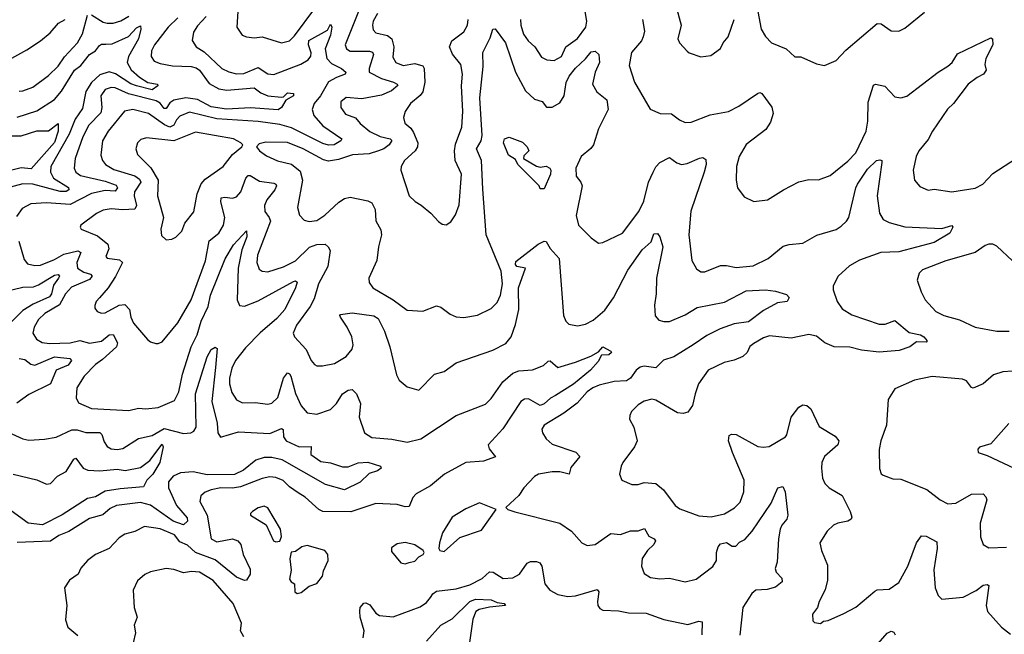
# Model space of a CAD drawing. Extents: x 1954683 to 2060285, y 904798 to 1016299.
# Tile 368 of 472: x 2018088 to 2023113, y 994578 to 997713. Entities that reach past the tile are written whole.
import ezdxf

# ---------------------------------------------------------------- set-up
doc = ezdxf.new("R2010")
doc.units = 0

msp = doc.modelspace()

# ---------------------------------------------------------------- linework, layer by layer
at = {"layer": '0CON10XD'}
for points in [[(2019201.1, 997755), (2019195.7, 997675), (2019224, 997635), (2019245, 997625.7), (2019285, 997621.1), (2019325, 997626.4), (2019425, 997595.6), (2019465, 997605.6), (2019490, 997630), (2019595, 997770.9)], [(2019818.1, 997755), (2019749.4, 997585), (2019755.5, 997565), (2019775, 997552), (2019873.2, 997553.2), (2019888.3, 997548.3), (2019893.5, 997535), (2019871.1, 997465), (2019872.2, 997445), (2019935, 997413.3), (2019995.6, 997395), (2020014.3, 997385), (2020017.2, 997377.2), (2019985, 997349.5), (2019935, 997328.7), (2019835, 997309), (2019755, 997316.1), (2019726.7, 997295), (2019726.5, 997265), (2019751.4, 997231.4), (2019802, 997212), (2019825, 997183.2), (2019875, 997143.6), (2019927.7, 997117.7), (2019978.1, 997105), (2019986.8, 997096.8), (2019974.6, 997075), (2019946, 997054), (2019920, 997045), (2019871.6, 997028.4), (2019787, 997023), (2019715, 996999.3), (2019665, 996991), (2019638.2, 996998.2), (2019535, 997054.7), (2019455, 997086.3), (2019345, 997088.5), (2019310.9, 997079.1), (2019296.7, 997065), (2019312, 997045), (2019348, 997018), (2019404, 996994), (2019475, 996975.4), (2019519.9, 996939.9), (2019532, 996895), (2019505.6, 996755), (2019515.6, 996715.6), (2019540.5, 996690.5), (2019565, 996684.3), (2019605, 996689.5), (2019645, 996715.5), (2019717, 996783), (2019745, 996800.7), (2019775, 996807.3), (2019865, 996790), (2019885, 996778.6), (2019902.2, 996745), (2019906.4, 996686.4), (2019931.2, 996641.2), (2019935.4, 996615), (2019919.6, 996555), (2019910.9, 996485), (2019870, 996395), (2019872.4, 996372.4), (2019890.8, 996345), (2019994.7, 996284.7), (2020065, 996231.4), (2020145, 996226.9), (2020215, 996254.4), (2020237.5, 996247.5), (2020285, 996211.4), (2020315, 996197.1), (2020355, 996193.5), (2020425, 996205.7), (2020495, 996240), (2020525, 996271.2), (2020541.5, 996308.5), (2020552, 996365), (2020545, 996430.8), (2020469, 996615), (2020451.5, 996848.5), (2020444.3, 996994.3), (2020419.2, 997055), (2020442.5, 997095), (2020447.7, 997122.3), (2020436.4, 997315), (2020454.2, 997475), (2020452.1, 997545), (2020490, 997620), (2020502, 997665), (2020515, 997665.7), (2020567.3, 997595), (2020619.3, 997445), (2020670.4, 997350.4), (2020715, 997307.1), (2020755, 997295.6), (2020776.6, 997266.6), (2020805, 997266.7), (2020845, 997288.9), (2020866.7, 997325), (2020877.8, 997392.2), (2020892.8, 997425), (2020925, 997466.6), (2020976.6, 997513.4), (2021005, 997550), (2021025, 997552.9), (2021044.3, 997535), (2021046.4, 997495), (2021025.5, 997445), (2021012.1, 997385), (2021032.9, 997345), (2021084.2, 997305), (2021091.8, 997255), (2021042.9, 997157.1), (2021015.8, 997074.2), (2021003.8, 997056.2), (2020953.2, 997015), (2020926.2, 996955), (2020928.2, 996915), (2020952.5, 996885), (2020958.8, 996865), (2020927.5, 996715), (2020940.8, 996665), (2021005, 996600), (2021042.9, 996572.9), (2021065, 996575.8), (2021165, 996624.3), (2021248.7, 996735), (2021273, 996787), (2021297.8, 996885), (2021321.6, 996935)], [(2020643.5, 997715), (2020645.3, 997685), (2020658.8, 997638.8), (2020682.5, 997605), (2020717.3, 997575), (2020751.2, 997521.2), (2020778.3, 997508.3), (2020815.5, 997504.5), (2020853.1, 997525), (2020875.4, 997575), (2020935, 997616.4), (2020977.3, 997675), (2020983.1, 997705), (2020968.1, 997795)], [(2021437.1, 997785), (2021464.2, 997685), (2021447.5, 997615), (2021455.7, 997595.7), (2021495, 997553.3), (2021505, 997543.3), (2021563.6, 997523.6), (2021615, 997531.2), (2021664.3, 997565.7), (2021678.6, 997595), (2021704.5, 997625.5), (2021735, 997713.8)], [(2021855.5, 997755.5), (2021871.8, 997665), (2021895, 997628.1), (2021925, 997595.7), (2022000, 997565), (2022044.2, 997524.2), (2022074.1, 997524.1), (2022155, 997487.5), (2022195, 997480), (2022255, 997504.2), (2022305, 997556.9), (2022465, 997694), (2022485, 997691.4), (2022535, 997655.8), (2022575, 997654.4), (2022605, 997670), (2022705, 997750.8)], [(2018032, 997508), (2018125, 997558.8), (2018195, 997605.4), (2018244.3, 997645.7), (2018285.5, 997695), (2018319.5, 997715)], [(2018895, 997722.7), (2018845.2, 997675), (2018775.9, 997585), (2018761.6, 997555), (2018758.8, 997525), (2018775, 997501.2), (2018805, 997488.9), (2018867.2, 997477.2), (2018963.9, 997473.9), (2018988, 997468), (2019006.2, 997455), (2019055, 997387.5), (2019105, 997360.7), (2019145, 997354.3), (2019285, 997365.5), (2019319.6, 997339.6), (2019355, 997324.7), (2019425, 997317.5), (2019435, 997319.2), (2019455, 997339.6), (2019485, 997337.1), (2019485.6, 997325), (2019447, 997303), (2019424.2, 997265), (2019407.4, 997252.6), (2019265.7, 997264.3), (2019143.3, 997256.7), (2019065, 997269.1), (2018995, 997305.5), (2018936, 997314), (2018875, 997302.4), (2018855, 997289.3), (2018835, 997260), (2018825, 997260.7), (2018805, 997287.4), (2018785, 997300), (2018644.2, 997334.2), (2018575, 997365.2), (2018555, 997366.8), (2018525, 997357.6), (2018502.4, 997325), (2018507.2, 997265), (2018501.5, 997238.5), (2018441.2, 997175), (2018410, 997115), (2018371.4, 997005), (2018365.4, 996955), (2018374.5, 996935), (2018398.5, 996918.5), (2018525, 996889.7), (2018579.7, 996869.7), (2018586.7, 996855), (2018575, 996837.7), (2018525, 996842.4), (2018455, 996826.2), (2018345, 996770.8), (2018225, 996778.8), (2018145.8, 996774.2), (2018100.4, 996749.6), (2018071.5, 996708.5)], [(2018085, 997348.8), (2018105, 997350.4), (2018155, 997369.6), (2018235, 997428.5), (2018285, 997476.4), (2018316.9, 997523.1), (2018382.9, 997595), (2018408.8, 997641.2), (2018435, 997735.5)], [(2019040, 997730), (2018995, 997681.4), (2018975, 997648.8), (2018967.6, 997607.6), (2018988.1, 997575), (2019029, 997549), (2019120, 997465), (2019155, 997447.6), (2019195, 997437.1), (2019232, 997438), (2019305, 997469.5), (2019355, 997436.2), (2019385, 997433.5), (2019523.6, 997486.4), (2019561, 997509), (2019573.2, 997526.8), (2019575.8, 997544.2), (2019561.6, 997585), (2019563.3, 997606.7), (2019659.6, 997660.4), (2019675, 997691.2), (2019682, 997675), (2019673.6, 997633.6), (2019647.6, 997565), (2019655.7, 997515), (2019679, 997489), (2019730, 997465), (2019752, 997445), (2019750, 997435), (2019705, 997418.8), (2019664.5, 997395.5), (2019622.5, 997325), (2019590.3, 997285), (2019580.6, 997255), (2019589.7, 997225), (2019635, 997171.2), (2019732.5, 997105), (2019726.9, 997095), (2019692.5, 997075), (2019665, 997073.2), (2019635, 997081.2), (2019475, 997161.7), (2019415, 997179.1), (2019305, 997194.4), (2019095, 997208), (2018955, 997240.9), (2018905, 997221.4), (2018887.7, 997202.3), (2018874.7, 997175), (2018855, 997165.2), (2018827.6, 997177.6), (2018745, 997234.7), (2018665, 997254.7), (2018622.6, 997247.4), (2018539.3, 997145), (2018510.9, 997095), (2018501.7, 997021.7), (2018510.4, 996995), (2018525.5, 996975), (2018569, 996949), (2018675, 996917.3), (2018699.2, 996899.2), (2018705.8, 996885), (2018674.3, 996835), (2018672.9, 996815), (2018684.7, 996765), (2018675, 996747.5), (2018615, 996742.6), (2018555, 996748.7), (2018515, 996741.2), (2018480, 996725), (2018400, 996665), (2018396.7, 996655), (2018402.5, 996645), (2018485, 996610.4), (2018538.4, 996568.4), (2018542.8, 996545), (2018528.1, 996505), (2018535, 996497.1), (2018598, 996488), (2018613.2, 996475), (2018577.2, 996402.8), (2018539.5, 996345), (2018496.3, 996293.7), (2018478, 996275), (2018471.2, 996255), (2018472.3, 996242.3), (2018484.2, 996224.2), (2018505, 996216), (2018525, 996217.1), (2018595, 996256.2), (2018625, 996260.9), (2018649.1, 996235), (2018655.3, 996195.3), (2018668.9, 996165), (2018741.1, 996081.1), (2018755, 996070), (2018782.3, 996062.3), (2018795, 996060.8), (2018815, 996070), (2018895, 996167.1), (2018963.3, 996285), (2019036.8, 996483.2), (2019055.2, 996584.8), (2019105, 996624.6), (2019129.1, 996665), (2019135.7, 996705), (2019115.5, 996784.5), (2019115.6, 996804.4), (2019135, 996808.2), (2019175, 996802), (2019195, 996810), (2019217.5, 996835), (2019242, 996905), (2019255, 996918.8), (2019265, 996918.5), (2019311.3, 996888.7), (2019385, 996880), (2019395.6, 996875), (2019399.6, 996865), (2019390.8, 996845), (2019348.7, 996795), (2019336.7, 996765), (2019340, 996735), (2019362.2, 996705), (2019367.9, 996685), (2019302.6, 996512.6), (2019298.5, 996475), (2019310, 996440), (2019325, 996430.5), (2019355, 996426.2), (2019435, 996452.2), (2019496.1, 996483.9), (2019567.8, 996552.2), (2019605, 996567.1), (2019647.3, 996567.3), (2019662.5, 996555), (2019672, 996535), (2019661.5, 996455), (2019613.9, 996365), (2019591.2, 996288.8), (2019570.4, 996249.6), (2019501.5, 996155), (2019484.3, 996115), (2019490.8, 996095), (2019550.2, 996030.2), (2019575.6, 995975), (2019592, 995955), (2019605, 995948.1), (2019633.2, 995946.8), (2019695, 995959.4), (2019754.6, 995995.4), (2019785, 996032), (2019790.8, 996055), (2019782.9, 996095), (2019759.2, 996145), (2019725.8, 996195), (2019721.2, 996205), (2019725, 996210), (2019785, 996218.2), (2019895, 996202.2), (2019918.4, 996188.4), (2019950.8, 996125), (2019977.5, 996045), (2020012, 995902), (2020024.5, 995874.5), (2020065, 995841.2), (2020125, 995823.8), (2020205, 995904.2), (2020255, 995918.6), (2020315, 995962.5), (2020502, 996028), (2020568.5, 996061.5), (2020597.1, 996095), (2020617.7, 996157.7), (2020635.2, 996235), (2020633.2, 996345), (2020670, 996445), (2020625, 996454.2), (2020618, 996465), (2020619.5, 996480.5), (2020735, 996568.8), (2020765, 996583.3), (2020775, 996581.2), (2020795.4, 996545.4), (2020841.3, 996495), (2020864.2, 996204.2), (2020875, 996176), (2020890.2, 996160.2), (2020935, 996151.8), (2020975, 996160.9), (2021015, 996180.9), (2021075, 996232.2), (2021118.2, 996295), (2021191.8, 996435), (2021265, 996540), (2021310.5, 996579.5), (2021325, 996621.4), (2021342.5, 996622.5), (2021355.6, 996605.6), (2021369.6, 996555), (2021338.3, 996395), (2021336.2, 996315), (2021327.6, 996257.6), (2021331.8, 996201.8), (2021350.5, 996180.5), (2021375, 996173.1), (2021405, 996174), (2021485, 996207.2), (2021545, 996245.2), (2021685, 996271.6), (2021795, 996330.8), (2021895, 996335.6), (2021945, 996328.6), (2022002, 996312), (2022016, 996296), (2022004.2, 996275.8), (2021955, 996268.1), (2021885, 996230), (2021808.2, 996171.8), (2021735, 996161.1), (2021663.4, 996136.6), (2021595, 996102), (2021525, 996054.2), (2021427.4, 995992.6), (2021373.2, 995976.8), (2021335, 995936.9), (2021275, 995946.4), (2021255, 995940.9), (2021234.1, 995925), (2021204.6, 995885), (2021185, 995871.2), (2021122.2, 995867.8), (2021045, 995849.1), (2021012.5, 995835), (2020985, 995814.6), (2020933.5, 995756.5), (2020865, 995706.4), (2020764.2, 995645), (2020752.5, 995625), (2020755.7, 995605), (2020774.4, 995575), (2020805, 995547.8), (2020926.6, 995506.6), (2020946, 995485), (2020900.8, 995429.2), (2020892.5, 995395), (2020845, 995406), (2020805, 995406.7), (2020736.7, 995395), (2020715, 995383.1), (2020661.4, 995325), (2020635, 995286), (2020570, 995225), (2020580, 995215), (2020615, 995202), (2020845, 995145.6), (2020903.9, 995103.9), (2020956.2, 995045), (2020985, 995031.4), (2021025, 995035.7), (2021105, 995091.8), (2021155, 995087.9), (2021205, 995106.7), (2021245, 995105.5), (2021277.6, 995117.6), (2021298.2, 995078.2), (2021325.9, 995065.9), (2021332.5, 995055), (2021325, 995035.7), (2021292.5, 995005), (2021265.5, 994965), (2021261.5, 994925), (2021275, 994888), (2021307, 994867), (2021355, 994860.6), (2021403.7, 994863.7), (2021484.3, 994845.7), (2021541.3, 994858.7), (2021625, 994924.4), (2021644.5, 994955), (2021643.6, 994995), (2021652.5, 995025), (2021665, 995040.4), (2021695, 995046.1), (2021725, 995027.5), (2021742.7, 995027.3), (2021762, 995048), (2021788.5, 995061.5), (2021825.7, 995104.3), (2021923.8, 995246.2), (2021956.7, 995325), (2021982.5, 995332.5), (2021994.2, 995304.2), (2022009.2, 995185), (2022002.5, 995165), (2021977.8, 995135), (2021969.6, 995115), (2021960.3, 995065), (2021953.1, 994946.9), (2021944.5, 994914.5), (2021949.4, 994895), (2021978.1, 994865), (2021978.6, 994845), (2021945, 994818.5), (2021903.6, 994806.4), (2021845, 994802.5), (2021825, 994786), (2021777.9, 994715), (2021764.2, 994574.2)], [(2018455, 997738.7), (2018515, 997701.2), (2018535, 997695.8), (2018565, 997695.7), (2018605, 997707.5), (2018645, 997730.4)], [(2019914.6, 997745), (2019892.2, 997705), (2019889.1, 997685), (2019892.1, 997662.1), (2019905.8, 997645.8), (2019965, 997632), (2019987.9, 997615), (2019998.4, 997575), (2019991.8, 997521.8), (2020007.5, 997495), (2020045, 997478.8), (2020105, 997490), (2020145, 997477.3), (2020152.9, 997465), (2020156.4, 997395), (2020145.3, 997345), (2020132.8, 997327.2), (2020082.1, 997285), (2020055.3, 997244.7), (2020047.3, 997215), (2020053.5, 997185), (2020085, 997160.5), (2020098.5, 997138.5), (2020120, 997085), (2020119.1, 997065), (2020106.1, 997043.9), (2020051.4, 996995), (2020034.3, 996965), (2020032.9, 996945), (2020076.2, 996815), (2020106.7, 996785), (2020137.3, 996767.3), (2020185.7, 996725.7), (2020225, 996683.3), (2020245, 996670), (2020265, 996666.7), (2020287.7, 996682.3), (2020312.3, 996717.7), (2020331.3, 996768.7), (2020342.1, 996925), (2020310, 996995), (2020306.7, 997045), (2020311.7, 997078.3), (2020345.4, 997165), (2020349.7, 997245), (2020342.8, 997375), (2020348.4, 997435), (2020338.8, 997485), (2020296.9, 997536.9), (2020281.2, 997575), (2020294, 997606), (2020355, 997651.8), (2020372.7, 997685), (2020377.8, 997715)], [(2021266.1, 997715), (2021276.5, 997655), (2021270.4, 997625), (2021262.3, 997605), (2021210, 997545), (2021198.7, 997478.7), (2021225.6, 997395), (2021305, 997256.2), (2021357.5, 997235), (2021415, 997232.7), (2021455, 997202.2), (2021485, 997188.9), (2021515, 997190.6), (2021611.3, 997228.7), (2021705, 997244.6), (2021757.9, 997272.1), (2021853, 997337), (2021865, 997341.2), (2021875, 997336.7), (2021926.4, 997266.4), (2021934.3, 997235), (2021919.5, 997190.5), (2021896.6, 997153.4), (2021795, 997076.9), (2021760.8, 997015), (2021745.9, 996964.1), (2021744.2, 996895), (2021751.2, 996855), (2021785, 996808.8), (2021835, 996786), (2021905, 996794.2), (2021986.7, 996845), (2022065, 996885.8), (2022115, 996898), (2022165, 996896.2), (2022225, 996919.2), (2022315, 996991.5), (2022355, 997034.4), (2022408.9, 997145), (2022416.7, 997195), (2022417.6, 997292.4), (2022445, 997380), (2022455, 997384.2), (2022503.6, 997373.6), (2022555, 997318.9), (2022585, 997314.5), (2022615, 997322.9), (2022775, 997445.9), (2022824.4, 997475.6), (2022846.4, 997495), (2022875, 997538.9), (2023045, 997620), (2023052.5, 997615), (2023054.2, 997585), (2023019.6, 997515), (2023014.4, 997485), (2023021.2, 997455), (2023006.2, 997435), (2022975, 997418.9), (2022928.5, 997385), (2022854.3, 997285.7), (2022823.4, 997256.6), (2022746, 997145), (2022725, 997102.5), (2022676.5, 997045), (2022663.6, 997015), (2022648.6, 996945), (2022654.2, 996894.2), (2022682.7, 996862.7), (2022725, 996844.3), (2022755, 996848.9), (2022844.5, 996834.5), (2022965, 996853.3), (2023002.9, 996875), (2023055, 996927.8), (2023175, 997007.3)], [(2018075, 997216.2), (2018175, 997248.4), (2018265, 997305.8), (2018302, 997348), (2018368.4, 997455), (2018399.8, 997480.2), (2018444.8, 997535), (2018475.8, 997554.2), (2018495, 997581.8), (2018505, 997588), (2018528.3, 997588.3), (2018559.4, 997590.6), (2018643.1, 997626.9), (2018685, 997671.9), (2018705, 997682.5), (2018706.5, 997665), (2018694.7, 997615), (2018643.4, 997525), (2018637.3, 997495), (2018657.2, 997457.2), (2018699.8, 997419.7), (2018742.8, 997392.8), (2018791.2, 997385), (2018793.1, 997375), (2018765, 997355.3), (2018684.7, 997375.3), (2018655, 997385.2), (2018577.6, 997437.6), (2018545, 997447.3), (2018498, 997432), (2018455, 997392.9), (2018425, 997346.4), (2018409, 997261), (2018371, 997205), (2018340.1, 997129.9), (2018247.1, 996965), (2018245.8, 996935), (2018261.1, 996905), (2018337.2, 996857.2), (2018338.2, 996845), (2018325, 996836.9), (2018295, 996836.3), (2018155.7, 996874.3), (2018105, 996875.7), (2017945, 996834)], [(2017925, 997120.6), (2018095, 997121.2), (2018175, 997146.9), (2018235, 997146.9), (2018285, 997183.3), (2018284.6, 997144.6), (2018265, 997086.8), (2018147.2, 996952.8), (2018095, 996958), (2017965, 996925.5)], [(2018835, 996590), (2018865, 996593.3), (2018885, 996603.3), (2018915.8, 996635), (2018931.4, 996675), (2018976.4, 996733.6), (2018993.8, 996825), (2019013.6, 996876.4), (2019035, 996899.2), (2019126.5, 996963.5), (2019173.9, 997026.1), (2019222.5, 997065), (2019227.5, 997075), (2019217.5, 997085), (2019180, 997105), (2018985, 997140), (2018875, 997095.2), (2018735, 997110.5), (2018707.2, 997102.8), (2018688.6, 997085), (2018680.6, 997055), (2018688.9, 997025), (2018757.1, 996957.1), (2018795.7, 996895), (2018792.3, 996815), (2018821.8, 996705), (2018809.2, 996645), (2018812, 996612), (2018835, 996590)], [(2020765, 996850), (2020745, 996850), (2020740, 996865), (2020630, 996975), (2020619.3, 996999.3), (2020582.6, 997022.6), (2020558, 997085), (2020562.5, 997105), (2020586.4, 997113.6), (2020655, 997088.8), (2020678.6, 997065), (2020685.8, 997045), (2020661.7, 997018.3), (2020660, 997005), (2020725, 996966.2), (2020745, 996961.2), (2020775, 996966), (2020793.8, 996955), (2020799.2, 996945), (2020797.5, 996925), (2020765, 996850)], [(2021321.6, 996935), (2021335, 996962.7), (2021355, 996984), (2021405, 997010), (2021442.7, 996982.7), (2021465, 996974.6), (2021495, 996979.1), (2021557.1, 997007.1), (2021575, 997010), (2021589.5, 996999.5), (2021592.2, 996975), (2021582.1, 996935), (2021514, 996736), (2021503.8, 996615), (2021519.2, 996485), (2021541.7, 996441.7), (2021565, 996426.2), (2021585, 996426.2), (2021665, 996460), (2021695, 996460), (2021745, 996449.1), (2021831.7, 996458.3), (2021907.5, 996495), (2021985, 996557.5), (2022015, 996567.1), (2022085, 996573.1), (2022156.4, 996613.6), (2022255, 996643.2), (2022280.5, 996659.5), (2022308.5, 996685), (2022319.6, 996705), (2022354.7, 996855), (2022364.6, 996875), (2022415, 996951.1), (2022461.2, 996995), (2022478, 996998), (2022487.5, 996995), (2022488.8, 996985), (2022464.6, 996815), (2022475.9, 996725.9), (2022495, 996694.4), (2022525, 996677.9), (2022605, 996657.3), (2022795, 996647.8), (2022845, 996663.3), (2022851.2, 996655), (2022835, 996624), (2022755, 996576.5), (2022575, 996529.1), (2022483.6, 996526.4), (2022373.7, 996486.3), (2022323, 996457), (2022265.4, 996405), (2022239.6, 996355), (2022240.4, 996335), (2022260, 996275), (2022285, 996238.5), (2022335, 996206.9), (2022475, 996159.7), (2022505, 996160.4), (2022555, 996179.6), (2022627.3, 996117.3), (2022684.6, 996105.4), (2022701.9, 996095), (2022718.6, 996075), (2022715, 996068.8), (2022665, 996070.8), (2022630.8, 996045), (2022576.7, 996025), (2022475, 996016.5), (2022385, 996027.7), (2022325, 996043.6), (2022244.7, 996044.7), (2022197.5, 996065), (2022155, 996099.5), (2022115, 996108.2), (2022025, 996088.1), (2021915, 996100.4), (2021885, 996090.4), (2021835, 996061.1), (2021814.6, 996045.4), (2021800.8, 996015), (2021778.8, 995995), (2021735, 995975.6), (2021683.3, 995965), (2021602, 995925), (2021553.1, 995855), (2021534.6, 995805.4), (2021522.2, 995745), (2021498.3, 995711.7), (2021475, 995704.4), (2021445, 995707.8), (2021335, 995773.1), (2021315, 995778.1), (2021275, 995767.1), (2021245, 995749.2), (2021210.8, 995715), (2021202, 995695), (2021200, 995675), (2021223.1, 995635), (2021239.2, 995565), (2021225.3, 995534.7), (2021165.8, 995455), (2021157.5, 995435), (2021150, 995395), (2021161.2, 995365), (2021212.3, 995342.3), (2021245, 995342.5), (2021275, 995353.1), (2021335, 995346.5), (2021373.1, 995315), (2021434.2, 995235), (2021457.9, 995217.9), (2021555, 995182.9), (2021617.1, 995177.1), (2021685, 995192.2), (2021736, 995224), (2021765, 995252.5), (2021784.6, 995305), (2021785.4, 995365), (2021725.4, 995505), (2021705.6, 995565), (2021708.3, 995591.7), (2021721.1, 995598.9), (2021745, 995596.5), (2021855, 995536.8), (2021885, 995532.3), (2021913.3, 995536.7), (2021995.6, 995585), (2022003.6, 995596.4), (2022025, 995685.8), (2022063.8, 995736.2), (2022085, 995748.6), (2022105, 995745.5), (2022125, 995727.5), (2022167.5, 995637.5), (2022249.6, 995589.6), (2022268.6, 995565), (2022264.3, 995545), (2022194.7, 995485.3), (2022182.3, 995455), (2022179.6, 995425), (2022185.5, 995375), (2022196.9, 995346.9), (2022219.2, 995325), (2022286.3, 995286.3), (2022325.7, 995205), (2022334.2, 995175), (2022330.8, 995165), (2022314.6, 995155.4), (2022264.3, 995145.7), (2022241.9, 995135), (2022208.9, 995105), (2022171.2, 995045), (2022180, 995005), (2022210.9, 994930.9), (2022210, 994855), (2022198.6, 994805), (2022168, 994745), (2022160, 994715), (2022135, 994680), (2022136.7, 994646.7), (2022145, 994637.5), (2022175, 994632.5), (2022190, 994645), (2022215, 994648.8), (2022295, 994684), (2022355, 994715.8), (2022451.7, 994798.3), (2022465, 994804.4), (2022525, 994808), (2022575, 994842), (2022621.5, 994925), (2022664.4, 995045), (2022689.7, 995080.3), (2022715, 995078.9), (2022769.4, 995049.4), (2022771.1, 995015), (2022753.2, 994906.8), (2022759.6, 994815), (2022775, 994776), (2022795, 994758.1), (2022902.9, 994767.1), (2022969.2, 994800.7), (2023005, 994827.9), (2023025, 994831.4), (2023035, 994826.2), (2023020.8, 994725), (2023026.5, 994695), (2023098.2, 994615), (2023145, 994578.1)], [(2018083.1, 996583.1), (2018110.7, 996490.7), (2018127.8, 996467.8), (2018165, 996458.5), (2018195, 996461.8), (2018265, 996489.3), (2018313.3, 996516.7), (2018385, 996534), (2018400, 996525), (2018379.4, 996475), (2018383.5, 996445), (2018415, 996425.9), (2018450, 996415), (2018458.9, 996405), (2018445, 996388.6), (2018351.8, 996348.2), (2018321.9, 996315), (2018291, 996259), (2018217.3, 996215), (2018185, 996184.4), (2018161.5, 996145), (2018154.4, 996115), (2018173.4, 996083.4), (2018202.9, 996067.1), (2018240.8, 996060.8), (2018345, 996065.7), (2018395, 996076.1), (2018445, 996063.5), (2018505, 996074.1), (2018545, 996105.2), (2018565, 996107.5), (2018586.8, 996065), (2018582.1, 996045), (2018510.7, 995979.3), (2018474.7, 995955), (2018417.3, 995895), (2018379.5, 995835), (2018377.1, 995785), (2018389.1, 995759.1), (2018455, 995730), (2018645, 995720), (2018695, 995730.9), (2018732.4, 995727.6), (2018795, 995734.4), (2018878.6, 995771.4), (2018900, 995815), (2018918.3, 995905), (2018962.7, 996045), (2018993.8, 996106.2), (2019014.8, 996175.2), (2019049.8, 996250.2), (2019061.7, 996308.3), (2019136.1, 996493.9), (2019178.8, 996565), (2019245, 996636.7), (2019246.7, 996605), (2019221.1, 996538.9), (2019202.5, 996445), (2019198.2, 996285), (2019209.4, 996255), (2019235, 996251.2), (2019305, 996278.4), (2019485, 996376.9), (2019495, 996380.6), (2019504, 996375), (2019496, 996345), (2019440.8, 996235), (2019400.9, 996189.1), (2019314.9, 996115.1), (2019240.3, 996039.7), (2019189.7, 995975), (2019170.5, 995935), (2019159.4, 995885), (2019159.3, 995855), (2019171.5, 995811.5), (2019195, 995774.2), (2019225, 995758.1), (2019289.3, 995760.7), (2019355, 995752.1), (2019375, 995756.4), (2019405, 995786.7), (2019435, 995884.4), (2019455, 995911.5), (2019465, 995907.1), (2019471.3, 995895), (2019496.5, 995806.5), (2019524.1, 995744.1), (2019555, 995708.6), (2019605, 995700.6), (2019675, 995724.4), (2019705, 995754.6), (2019735, 995803.9), (2019765, 995822.9), (2019785, 995827.1), (2019807.5, 995805), (2019828.1, 995755), (2019820.9, 995685), (2019847.1, 995605), (2019885, 995582.1), (2019986.9, 995573.1), (2020065, 995558.8), (2020135, 995575.4), (2020315, 995694.5), (2020465, 995751.4), (2020495, 995780.6), (2020553.6, 995866.4), (2020605, 995910.6), (2020635, 995921.8), (2020705, 995927.3), (2020760.9, 995949.1), (2020785, 995972), (2020795, 995973.8), (2020835, 995939.2), (2020924.6, 995965.4), (2021003.2, 995996.8), (2021041.7, 996018.3), (2021065, 996043.8), (2021105, 996022.5), (2021108.8, 996015), (2021095, 996003.8), (2021057.5, 996002.5), (2021040.5, 995969.5), (2021002, 995925), (2020915, 995853.3), (2020823, 995797), (2020796.7, 995783.3), (2020765, 995753), (2020745, 995745.7), (2020685, 995778.7), (2020665, 995778.2), (2020645, 995766.2), (2020554.3, 995625.7), (2020479.5, 995545), (2020483.3, 995525), (2020515.9, 995484.1), (2020455, 995462), (2020365, 995454.6), (2020255.6, 995395), (2020183.9, 995336.1), (2020111.4, 995295), (2020094.7, 995275.3), (2020075, 995229.4), (2020055, 995227.9), (2020015, 995240), (2019905, 995246.1), (2019777.3, 995202.7), (2019635, 995205.3), (2019615, 995214.6), (2019545, 995276.8), (2019509.9, 995299.9)], [(2023155, 996483.8), (2023075, 996558.4), (2023055, 996567.8), (2023035, 996567.8), (2023015, 996560.8), (2022965, 996526), (2022815, 996483.1), (2022695, 996437.5), (2022679.2, 996420.8), (2022668.8, 996385), (2022688.1, 996325), (2022710, 996285), (2022764.4, 996224.4), (2022804.5, 996204.5), (2022885, 996182.2), (2022965, 996145.6), (2023075, 996123.8), (2023137.5, 996125)], [(2018005, 996325.8), (2018105, 996348.9), (2018159.4, 996350.6), (2018185, 996360), (2018265, 996409.3), (2018285, 996412.9), (2018291.1, 996405), (2018285.4, 996395)], [(2018285.4, 996395), (2018260.5, 996359.5), (2018250.7, 996315), (2018240.4, 996299.6), (2018157.5, 996262.4), (2018105, 996229.8), (2018017.3, 996142.7)], [(2018029.3, 995609.3), (2018105, 995574.5), (2018135, 995568.5), (2018215, 995572.7), (2018275, 995584.4), (2018355, 995621.5), (2018380.7, 995620.7), (2018425, 995608.1), (2018497.1, 995607.1), (2018507.9, 995597.9), (2018519.2, 995559.2), (2018535, 995536.7), (2018555, 995524.6), (2018585, 995520.8), (2018615, 995526.2), (2018695, 995577.2), (2018765, 995592.9), (2018825, 995627.1), (2018925, 995602.9), (2018961.2, 995605), (2018976.5, 995613.5), (2018988.1, 995635), (2018986, 995805), (2019045, 995993.8), (2019065, 996031.4), (2019085, 996043.3), (2019095.8, 996035.8), (2019088.2, 995938.2), (2019068.1, 995765), (2019095.6, 995655), (2019099.3, 995605), (2019113, 995583), (2019205, 995610.7), (2019365, 995602.5), (2019425, 995627.3), (2019432.2, 995622.2), (2019435.3, 995585), (2019448.5, 995565), (2019514.4, 995534.4), (2019575.3, 995535.3), (2019574.7, 995494.7), (2019625, 995460), (2019675, 995452.9), (2019735, 995431.5), (2019765, 995432.5), (2019815, 995452.5), (2019865.3, 995455.3), (2019930, 995435), (2019932.5, 995425), (2019915, 995412), (2019871.7, 995398.3), (2019825.7, 995354.3), (2019745, 995315.6), (2019648.5, 995341.5), (2019427.2, 995467.2), (2019375, 995480.2), (2019335, 995480.5), (2019293.3, 995466.7), (2019230.4, 995415), (2019185, 995393.4), (2019045, 995391.8), (2018973.6, 995406.4), (2018908.8, 995401.2), (2018870.6, 995385), (2018847.9, 995355), (2018847.3, 995325), (2018888.4, 995235), (2018942.3, 995172.3), (2018944.4, 995155), (2018925, 995137.3), (2018871.6, 995155), (2018755, 995237), (2018705, 995251.1), (2018582.5, 995235), (2018550.1, 995219.9), (2018512.7, 995187.3), (2018445, 995168.9), (2018338.3, 995101.7), (2018287.4, 995082.6), (2018245, 995053.8), (2018075, 995047.1)], [(2018085, 995985.7), (2018115, 995979.3), (2018145.7, 995955.7), (2018165, 995950.3), (2018265, 995992.8), (2018344.6, 995984.6), (2018353.3, 995975), (2018335, 995951.4), (2018275, 995924.6), (2018245.1, 995854.9), (2018135, 995800.5), (2018073.5, 995756.5)], [(2023155, 995919.6), (2023105, 995917.3), (2023058.8, 995901.2), (2023005, 995855.6), (2022955, 995833.1), (2022945, 995837.5), (2022920.2, 995870.2), (2022900.2, 995880.2), (2022745, 995892.7), (2022655, 995874.3), (2022555, 995830), (2022521.2, 995775), (2022511.9, 995645), (2022483.1, 995565), (2022475, 995520), (2022476.1, 995423.9), (2022485, 995396.7), (2022495, 995389.2), (2022545, 995370.8), (2022585, 995368.6), (2022717.2, 995317.2), (2022785, 995263.3), (2022825, 995244.3), (2022865, 995247.8), (2022945, 995293.1), (2023005, 995294.3), (2023019.6, 995279.6), (2023024.4, 995264.4), (2022990, 995145), (2022991.9, 995075), (2023005.7, 995035.7), (2023035, 995020), (2023125, 995021.8)], [(2023136.8, 995653.2), (2023045, 995550), (2022987, 995533), (2022978.3, 995521.7), (2022980, 995505), (2023025, 995490), (2023192.2, 995412.2)], [(2018055, 995394.2), (2018175, 995365.5), (2018225, 995344.3), (2018245, 995348), (2018281.4, 995385), (2018325, 995408.9), (2018365, 995470.8), (2018375, 995475.7), (2018412.7, 995425), (2018435.2, 995415.2), (2018498, 995412), (2018585, 995420.6), (2018627.2, 995412.8), (2018705, 995429.2), (2018752.1, 995465), (2018815, 995548.8), (2018821.2, 995535), (2018803.8, 995455), (2018768.3, 995395), (2018736.8, 995365), (2018720, 995330), (2018600.4, 995320.4), (2018525, 995307.7), (2018475, 995279.5), (2018435, 995270), (2018305, 995187), (2018205, 995135.7), (2018131.8, 995145), (2018045, 995208.7)], [(2019509.9, 995299.9), (2019465, 995329.6), (2019432.1, 995362.1), (2019395, 995377.6), (2019365, 995381.1), (2019325, 995373.2), (2019215, 995329.8), (2019175, 995324), (2019115, 995325.6), (2019066.2, 995315), (2019035, 995303.6), (2019011.9, 995285), (2019007.5, 995255), (2019044.1, 995185), (2019065.8, 995065), (2019095, 995050), (2019175, 995064.6), (2019200.8, 995055), (2019216.1, 995036.1), (2019228.7, 994985), (2019265, 994910), (2019264.3, 994885), (2019245, 994854.3), (2019235, 994852.5), (2019195, 994870), (2019085, 994957.5), (2018985, 994996), (2018945, 995033.2), (2018905, 995050.6), (2018877.5, 995085), (2018805, 995115.3), (2018725, 995128.8), (2018675, 995102.2), (2018625, 995089.4), (2018595, 995070.6), (2018545, 995015.6), (2018475, 994985.7), (2018434.2, 994955), (2018400, 994915), (2018385.8, 994885), (2018342, 994855), (2018316.2, 994815), (2018328.8, 994725), (2018321.2, 994651.2), (2018333.8, 994615), (2018385, 994571.2)], [(2020255, 995000), (2020335, 995072), (2020445, 995108.8), (2020520, 995215), (2020435, 995248.8), (2020365, 995218.8), (2020295, 995176), (2020245.8, 995095), (2020230, 995045), (2020227.5, 995015), (2020232.5, 995005), (2020255, 995000)], [(2019395, 995050), (2019415, 995052.5), (2019423.6, 995076.4), (2019420, 995115), (2019355, 995223.8), (2019335, 995232), (2019305, 995224), (2019276.7, 995205), (2019266.7, 995195), (2019266.7, 995185), (2019345.7, 995135.7), (2019383.3, 995055), (2019395, 995050)], [(2020055, 994936.7), (2020075, 994944), (2020105, 994952), (2020125, 994973.8), (2020147.5, 994985), (2020152.5, 994995), (2020147.5, 995005), (2020105, 995034.2), (2020055.7, 995045.7), (2020015, 995040), (2019985, 995020), (2019985, 995000), (2020032.7, 994942.7), (2020055, 994936.7)], [(2019505, 994786.7), (2019525, 994792), (2019565, 994823.3), (2019605, 994836.7), (2019633.3, 994875), (2019638.3, 994901.7), (2019663.3, 994955), (2019660, 994985), (2019646.1, 995006.1), (2019555, 995031.2), (2019527.5, 995025), (2019495, 995000), (2019473, 994997), (2019466.7, 994963.3), (2019474.1, 994905.9), (2019465, 994860), (2019473.3, 994845), (2019490, 994835), (2019492.5, 994795), (2019505, 994786.7)], [(2019840.5, 994559.5), (2019846, 994596), (2019825.4, 994665), (2019823.6, 994696.4), (2019825.8, 994715), (2019845, 994737.5), (2019855, 994738.9), (2019875, 994727.8), (2019906.2, 994686.2), (2019923.6, 994673.6), (2019995, 994666.4), (2020132.6, 994717.4), (2020165, 994740.4), (2020185.4, 994765), (2020196.5, 994785), (2020215, 994797.5), (2020315, 994810.8), (2020385, 994829.7), (2020447.7, 994862.3), (2020485, 994896.2), (2020505.2, 994895.2), (2020555, 994862.5), (2020605, 994865.3), (2020638.5, 994885), (2020678.3, 994941.7), (2020695, 994949.1), (2020725, 994949.5), (2020742, 994942), (2020752.2, 994925), (2020767.8, 994835), (2020793.7, 994803.7), (2020835, 994781.1), (2020885, 994771.2), (2020925, 994774.6), (2021035, 994805.8), (2021044.2, 994794.2), (2021036.2, 994745), (2021039.1, 994725), (2021049.7, 994709.7), (2021065, 994701.3), (2021145, 994697.6), (2021195, 994687.8), (2021285, 994686.7), (2021375, 994652.9), (2021498.3, 994628.3), (2021555, 994645.8), (2021571.2, 994641.2), (2021570, 994575)], [(2019232.5, 994565), (2019215.8, 994595.8), (2019219.6, 994635), (2019178, 994735), (2019075, 994853.2), (2019005, 994894.5), (2018965, 994897.9), (2018925, 994890.8), (2018875, 994908.1), (2018835, 994913.1), (2018755, 994896.9), (2018726.6, 994883.4), (2018689.7, 994850.3), (2018666.6, 994803.4), (2018672.2, 994715), (2018688, 994665), (2018673.1, 994625), (2018679.2, 994585), (2018668, 994535)], [(2020165, 994542.5), (2020238, 994625), (2020295, 994657.5), (2020385, 994745.2), (2020415, 994756.8), (2020495, 994753.8), (2020525, 994740.6), (2020560, 994735), (2020566.7, 994725), (2020485, 994716.2), (2020432.5, 994705), (2020416.7, 994695), (2020400, 994655), (2020382.5, 994525)], [(2022469.5, 994530.5), (2022515, 994583.8), (2022535, 994593.3), (2022549.3, 994589.3), (2022555.9, 994575.9)]]:
    msp.add_lwpolyline(points, dxfattribs=at)

doc.saveas('drawing.dxf')
